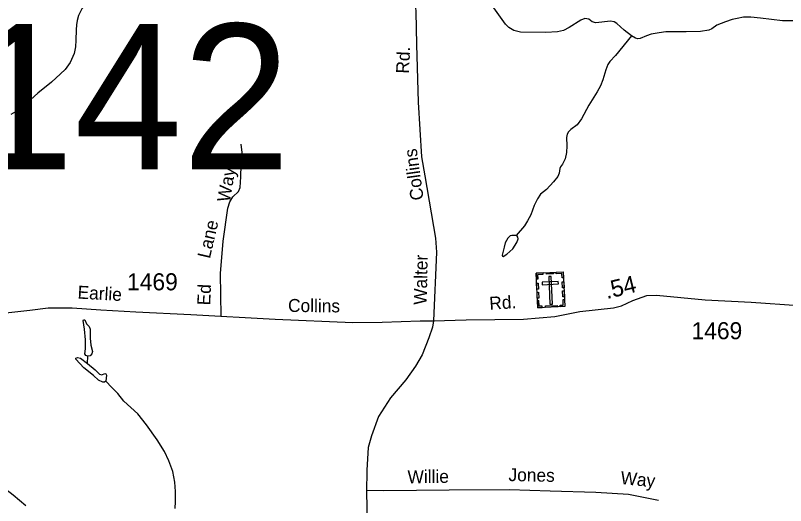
# Model space of a CAD drawing. Extents: x 2126262 to 2293712, y 749403 to 919119.
# Drawn here: x 2248421 to 2254066, y 859625 to 863221 of the extents above; entities that cross this region are included whole.
import ezdxf

# ---------------------------------------------------------------- set-up
doc = ezdxf.new("R2010")
doc.units = 0
for name, color, linetype in [('Exist Cultural Cemetery CELL', 7, 'Continuous'), ('Exist Hydrographic Misc Water Feature', 7, 'Continuous'), ('Exist Road Non-System Type 51', 7, 'Continuous'), ('Exist Road Non-System Type 51 Label', 7, 'Continuous'), ('Exist Road Secondary Mileage Hundredths English Label', 7, 'Continuous'), ('Exist Road Secondary Structure Pipe Number Label', 7, 'Continuous'), ('Exist Road Secondary Type 51 Attributed', 7, 'Continuous'), ('Exist Road Secondary Type 51 Label', 7, 'Continuous'), ('Exist Road Secondary Type 51 Number Label', 7, 'Continuous')]:
    doc.layers.add(name, color=color, linetype=linetype)

msp = doc.modelspace()

# ---------------------------------------------------------------- linework, layer by layer
at = {"layer": 'Exist Cultural Cemetery CELL'}
for points in [[(2252238.1, 861330.5), (2252437, 861339.5), (2252448.4, 861085.1), (2252249.6, 861076.2)], [(2252240, 861287.3), (2252251.4, 861287.8), (2252249.9, 861319.9), (2252290.4, 861321.8), (2252289.9, 861332.9), (2252238.1, 861330.5)], [(2252312.1, 861333.9), (2252363.9, 861336.2), (2252364.4, 861324.8), (2252312.6, 861322.5)], [(2252348.3, 861306.2), (2252329.7, 861305.3), (2252338.8, 861102.8), (2252357.4, 861103.6)], [(2252439, 861296.2), (2252427.7, 861295.7), (2252426.2, 861327.8), (2252385.7, 861326), (2252385.2, 861337.1), (2252437, 861339.5)], [(2252243.4, 861213.2), (2252241.4, 861256.5), (2252252.8, 861257), (2252254.7, 861213.7)], [(2252281.9, 861264.4), (2252282.8, 861245.7), (2252400.4, 861251), (2252399.5, 861269.7)], [(2252430.9, 861222.7), (2252428.9, 861265.9), (2252440.3, 861266.4), (2252442.3, 861223.2)], [(2252246.4, 861146), (2252244.4, 861189.3), (2252255.8, 861189.8), (2252257.7, 861146.5)], [(2252433.8, 861156.8), (2252431.9, 861200.1), (2252443.2, 861200.6), (2252445.2, 861157.3)], [(2252282.6, 861077.7), (2252282.1, 861089.2), (2252260.1, 861088.2), (2252258.3, 861128.6), (2252247.2, 861128.1), (2252249.5, 861076.2)], [(2252415.3, 861083.6), (2252414.8, 861095.1), (2252436.8, 861096.1), (2252435, 861136.5), (2252446.1, 861137), (2252448.4, 861085.1)], [(2252306.4, 861090.2), (2252391.2, 861094), (2252391.7, 861082.7), (2252306.9, 861078.8)]]:
    msp.add_lwpolyline(points, close=True, dxfattribs=at)
at = {"layer": 'Exist Hydrographic Misc Water Feature'}
msp.add_line((2248949, 860667), (2248951.2, 860722.4), dxfattribs=at)
for points in [[(2248945.5, 863328.9), (2248911.2, 863273.5), (2248884, 863220.3), (2248873.2, 863183.4), (2248867.7, 863153), (2248866.7, 863114.4), (2248864.5, 863040.6), (2248861.2, 862990.6), (2248851.5, 862942.8), (2248821.1, 862875.5), (2248786.3, 862825.5), (2248750.5, 862792.4), (2248685.4, 862731.5), (2248585.5, 862651.2), (2248534, 862604.4), (2248422.2, 862513.2), (2248386.4, 862494.7)], [(2252936.4, 863070.7), (2252883.4, 863112.2), (2252829.1, 863161.1), (2252808.5, 863174.2), (2252783.5, 863178.5), (2252674.9, 863166.5), (2252648.9, 863173.1), (2252625, 863192.6), (2252593.5, 863198), (2252565.3, 863187.2), (2252480.6, 863131.8), (2252438.3, 863111.2), (2252393.5, 863100.3), (2252308.8, 863094.9), (2252123.1, 863098.1), (2252075.4, 863111.2), (2252037.4, 863131.8), (2252012.4, 863157.9), (2251975.5, 863208.9), (2251928.8, 863277.8)], [(2254126.1, 863181), (2254042.5, 863182.1), (2253881.9, 863201.6), (2253810.2, 863208.2), (2253758.1, 863208.2), (2253710.4, 863198.4), (2253675.6, 863190.8), (2253626.1, 863173.4), (2253561, 863148.4), (2253525.2, 863122.4), (2253502.4, 863112.6), (2253441.6, 863103.9), (2253338.5, 863099.5), (2253262, 863100.6), (2253187.1, 863099.5), (2253140.4, 863094.1), (2253081.8, 863084.3), (2253046, 863070.7), (2252999.3, 863051.1), (2252984.1, 863050), (2252965.7, 863054.4), (2252936.4, 863070.7)], [(2252936.4, 863070.7), (2252819.1, 862927.3), (2252776.8, 862883.8), (2252762.7, 862859.9), (2252748.6, 862821.9), (2252726.8, 862748.1), (2252709.5, 862705.7), (2252683.8, 862661.7), (2252624.1, 862562.9), (2252569.9, 862461.8), (2252537.3, 862418.9), (2252491.7, 862384.2), (2252474.3, 862366.8), (2252464.6, 862349.4), (2252460.2, 862324.4), (2252462.4, 862263.6), (2252460.2, 862214.7), (2252450.5, 862170.2), (2252429.8, 862131.1), (2252415.7, 862109.9), (2252411.4, 862096.9), (2252405.9, 862064.3), (2252396.2, 862040.4), (2252364.7, 862001.3), (2252312.6, 861944.8), (2252270.2, 861909), (2252247.5, 861876.4), (2252223.6, 861826.4), (2252198.1, 861758.5), (2252175.3, 861714), (2252151.4, 861678.2), (2252091.7, 861605.4)], [(2249084.3, 860538.8), (2249073.8, 860530.1), (2249061.9, 860530.1), (2249030.4, 860546.4), (2248992.4, 860579), (2248922.9, 860635.5), (2248864.3, 860700.6), (2248864.3, 860707.1), (2248875.2, 860711.5), (2248898, 860706.1), (2248949, 860667)], [(2248949, 860667), (2249005.4, 860620.3), (2249038, 860589.8), (2249054.3, 860584.4), (2249076, 860594.2), (2249083.6, 860592), (2249087.9, 860582.2), (2249084.3, 860538.8)], [(2249591.9, 859603.2), (2249594, 859654.7), (2249594, 859728.6), (2249589.7, 859798.1), (2249574.5, 859875.2), (2249546.3, 859953.4), (2249513, 860022.3), (2249460.9, 860108.1), (2249380.6, 860216.7), (2249317.6, 860298.2), (2249216.7, 860390.5), (2249171.1, 860446.5), (2249127.7, 860492.1), (2249084.3, 860538.8)], [(2248496.6, 859622.5), (2248405.4, 859701.8), (2248350.1, 859743.1), (2248315.3, 859757.2), (2248266.5, 859770.2), (2248215.5, 859774.6), (2248110.9, 859765.9), (2247944.8, 859749.6), (2247867.7, 859742), (2247822.2, 859744.1), (2247774.4, 859749.6), (2247712.5, 859771.3), (2247645.6, 859801.2), (2247540.3, 859855.5), (2247485, 859891.3), (2247361.2, 859994.5), (2247292.1, 860051.7), (2247223.7, 860103.9), (2247167.2, 860132.1), (2247127.1, 860143), (2247091.2, 860143), (2247034.8, 860133.2)]]:
    msp.add_lwpolyline(points, dxfattribs=at)
for points in [[(2252091.7, 861605.4), (2252060.2, 861607.6), (2252047.2, 861603.2), (2252030.9, 861586.9), (2252011.3, 861553.2), (2252002.7, 861520.7), (2251989.6, 861462), (2251990.7, 861455.5), (2251996.1, 861453.3), (2252023.3, 861468.5), (2252067.8, 861507.6), (2252096, 861554.3), (2252106.9, 861581.5), (2252103.6, 861595.6), (2252098.2, 861602.1)], [(2248951.2, 860722.4), (2248937, 860727.3), (2248930.5, 860738.2), (2248934.9, 860776.2), (2248933.8, 860841.4), (2248926.2, 860919.6), (2248918.6, 860982.6), (2248920.8, 860986.9), (2248929.4, 860986.9), (2248942.5, 860957.6), (2248960.9, 860939.2), (2248968.5, 860918.5), (2248968.5, 860854.4), (2248974, 860802.3), (2248985.9, 860755.6), (2248981.6, 860738.2), (2248968.5, 860724.1)]]:
    msp.add_lwpolyline(points, close=True, dxfattribs=at)
at = {"layer": 'Exist Road Non-System Type 51'}
for points in [[(2249928.6, 861014.4), (2249923.1, 861327.5), (2249942.9, 861565), (2249978, 861806.9), (2249993.4, 861853.1), (2250015.4, 861890.5), (2250055, 861930.1), (2250068.1, 861958.7), (2250072.5, 862037.8), (2250074.7, 862123.6), (2250083.5, 862216.4), (2250074.7, 862275.8)], [(2253135.2, 859663.2), (2252915.4, 859707.2), (2252674.7, 859722.6), (2252340.7, 859731.4), (2252041.8, 859740.2), (2251600, 859738), (2251122, 859733.6), (2250994.4, 859737.2)]]:
    msp.add_lwpolyline(points, dxfattribs=at)
at = {"layer": 'Exist Road Secondary Type 51 Attributed'}
for points in [[(2250644.9, 867168.6), (2250651.2, 867004.5), (2250655.4, 866761.6), (2250663, 866354.5), (2250665.8, 865740.4), (2250674.2, 865201.3), (2250677, 865027.4), (2250693.7, 864922.7), (2250750.9, 864739.9), (2250874.8, 864394.7), (2250932.7, 864219.5), (2250991.3, 864080), (2251181, 863693.3), (2251245.1, 863569.1), (2251305.1, 863435), (2251350.4, 863315.7), (2251356, 863247.3), (2251360.2, 863007.2), (2251374.1, 862585.6), (2251398.5, 862182.9), (2251420.8, 862043.3), (2251501, 861586.2), (2251506.6, 861484.3), (2251485, 860981)], [(2251485, 860981), (2251724.7, 860987.8), (2252144.9, 860992.3), (2252375.3, 861011.5), (2252556.8, 861049.9), (2252803.7, 861076.5), (2252863, 861091.1), (2252946.7, 861128.8), (2253048.5, 861166.5), (2253121.1, 861167.9), (2253476.8, 861135.8), (2253813, 861117.7), (2254163.8, 861093.2), (2254308.3, 861082.4)], [(2248037.7, 861006), (2248526.7, 861059.7), (2248660.6, 861075.1), (2248836.3, 861075.1), (2249047, 861061.1), (2249304.4, 861047.8), (2249707.5, 861026.9), (2250325.5, 860992), (2250894, 860967.6), (2251110.2, 860970.4), (2251387.8, 860981.5), (2251485, 860981)], [(2251485, 860981), (2251477.1, 860934.1), (2251452, 860855.9), (2251401.7, 860730.2), (2251353.6, 860647.1), (2251282.5, 860548), (2251170.9, 860416.8), (2251082.3, 860279.2), (2251030.7, 860136.8), (2251007, 860051.7), (2250997.2, 859885.5), (2250994.1, 859724.2), (2250998.3, 859505)]]:
    msp.add_lwpolyline(points, dxfattribs=at)

# ---------------------------------------------------------------- texts
at = {"layer": 'Exist Road Non-System Type 51 Label'}
for s, rotation, p in [('Way', 80.3296, (2249991.8, 861846.7)), ('Lane', 76.8786, (2249846.1, 861432.5)), ('Ed', 87.1979, (2249848, 861092.6)), ('Willie', 0.7085, (2251295.6, 859788.7)), ('Jones', 359.0111, (2252034.5, 859805.1)), ('Way', 354.2397, (2252853.1, 859783.9))]:
    msp.add_text(s, height=95, rotation=rotation, dxfattribs=at).set_placement(p)
at = {"layer": 'Exist Road Secondary Mileage Hundredths English Label'}
msp.add_text('.54', height=125, rotation=13.677, dxfattribs=at).set_placement((2252755.4, 861139.7))
at = {"layer": 'Exist Road Secondary Structure Pipe Number Label'}
msp.add_text('P142', height=1066.27, dxfattribs=at).set_placement((2247106.7, 862092.4))
at = {"layer": 'Exist Road Secondary Type 51 Label'}
for s, rotation, p in [('Rd.', 87.3417, (2251305.5, 862792.4)), ('Collins', 97.8994, (2251414.1, 861871.2)), ('Walter', 88.7422, (2251435.1, 861097.3)), ('Earlie', 356.7699, (2248874.7, 861144.3)), ('Collins', 359.3897, (2250418.8, 861046.4)), ('Rd.', 3.8534, (2251897.7, 861061.1))]:
    msp.add_text(s, height=95, rotation=rotation, dxfattribs=at).set_placement(p)
at = {"layer": 'Exist Road Secondary Type 51 Number Label'}
for p in [(2249239.2, 861204.5), (2253376.7, 860845.7)]:
    msp.add_text('1469', height=125, dxfattribs=at).set_placement(p)

doc.saveas('drawing.dxf')
